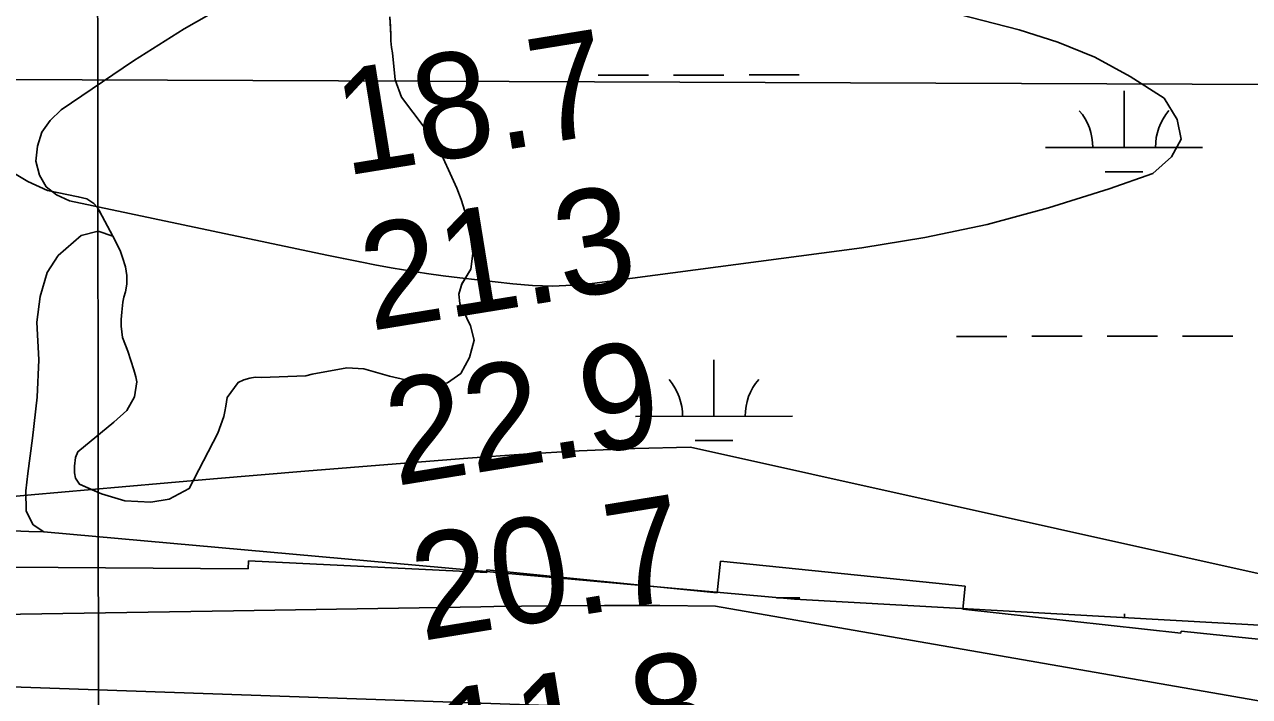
# Model space of a CAD drawing. Extents: x 3297753 to 3335611, y 652252 to 677623.
# Drawn here: x 3322854 to 3323634, y 662676 to 663104 of the extents above; entities that cross this region are included whole.
import ezdxf

# ---------------------------------------------------------------- set-up
doc = ezdxf.new("R2010")
doc.units = 0
for name, color, linetype in [('V-GRID-MAJR', 7, 'Continuous'), ('V-RIVR-RANG', 7, 'Continuous'), ('V-RRAP-RVMT', 7, 'Continuous'), ('V-SITE-VEGE', 7, 'Continuous'), ('V-TOPO-BNDY', 7, 'Continuous'), ('V-TOPO-DPTH', 7, 'Continuous'), ('V-TOPO-MINR', 7, 'Continuous'), ('V-TOPO-SHOR', 7, 'Continuous'), ('V-WETL-SWMP', 7, 'Continuous')]:
    doc.layers.add(name, color=color, linetype=linetype)

msp = doc.modelspace()

# ---------------------------------------------------------------- linework, layer by layer
at = {"layer": 'V-GRID-MAJR'}
msp.add_spline([(3322907.1, 657652.02), (3322903.58, 660679.66), (3322896.52, 666741.08), (3322889.47, 672802.52), (3322885.94, 675836.31)], degree=3, dxfattribs=at)
at = {"layer": 'V-RRAP-RVMT'}
for p, q in [((3322845.14, 662758.53), (3322996.62, 662757.48)), ((3322996.62, 662757.48), (3322996.86, 662762.54)), ((3322996.86, 662762.54), (3323148.54, 662755.13)), ((3323295.29, 662742.05), (3323297.42, 662762.34)), ((3323297.42, 662762.34), (3323453.27, 662746.39)), ((3323148.54, 662755.13), (3323148.69, 662756.79)), ((3323148.69, 662756.79), (3323295.29, 662742.05)), ((3323453.27, 662746.39), (3323451.77, 662731.73)), ((3323451.77, 662731.73), (3323590.6, 662716.44)), ((3323590.6, 662716.44), (3323590.73, 662717.72)), ((3323590.73, 662717.72), (3323746.63, 662701.76))]:
    msp.add_line(p, q, dxfattribs=at)
at = {"layer": 'V-SITE-VEGE'}
for p, q in [((3323087.57, 663096.77), (3323086.88, 663108.7)), ((3323087.57, 663093.39), (3323087.57, 663096.77)), ((3323087.91, 663089.11), (3323087.57, 663093.39)), ((3323088.44, 663085.73), (3323087.91, 663089.11)), ((3323090.16, 663068.64), (3323088.44, 663085.73)), ((3323094.31, 663057.57), (3323090.16, 663068.64)), ((3323116.47, 663028.02), (3323094.31, 663057.57)), ((3323129.47, 662999.72), (3323116.47, 663028.02)), ((3323132.16, 662992.4), (3323129.47, 662999.72)), ((3323134.5, 662984.91), (3323132.16, 662992.4)), ((3323138.27, 662968.45), (3323134.5, 662984.91)), ((3322875.68, 662956.86), (3322890.35, 662969.54)), ((3322890.35, 662969.54), (3322900.97, 662972.31)), ((3322900.97, 662972.31), (3322910.32, 662969.05)), ((3322910.32, 662969.05), (3322915.06, 662959.99)), ((3323139.62, 662958.06), (3323138.27, 662968.45)), ((3322868.54, 662945.99), (3322875.68, 662956.86)), ((3322915.06, 662959.99), (3322916.65, 662955.54)), ((3322916.65, 662955.54), (3322918.42, 662949.66)), ((3323138.38, 662948.08), (3323139.62, 662958.06)), ((3322864.19, 662930.64), (3322868.54, 662945.99)), ((3322918.42, 662949.66), (3322919.3, 662944.14)), ((3323132.75, 662938.65), (3323138.38, 662948.08)), ((3322919.29, 662938.62), (3322918.4, 662933.64)), ((3322919.3, 662944.14), (3322919.29, 662938.62)), ((3323130.83, 662932.22), (3323132.75, 662938.65)), ((3322862.07, 662914.46), (3322864.19, 662930.64)), ((3322917.5, 662930.26), (3322916.78, 662927.06)), ((3322918.4, 662933.64), (3322917.5, 662930.26)), ((3323131.5, 662926.2), (3323130.83, 662932.22)), ((3322916.78, 662927.06), (3322916.06, 662920.83)), ((3323138.18, 662911.97), (3323131.5, 662926.2)), ((3322863.29, 662890.45), (3322862.07, 662914.46)), ((3322915.7, 662916.03), (3322915.69, 662911.75)), ((3322916.06, 662920.83), (3322915.7, 662916.03)), ((3322915.69, 662911.75), (3322916.57, 662904.63)), ((3323140.63, 662902.94), (3323138.18, 662911.97)), ((3322916.57, 662904.63), (3322919.94, 662895.91)), ((3323137.47, 662891.86), (3323140.63, 662902.94)), ((3322862.14, 662866.72), (3322863.29, 662890.45)), ((3322919.94, 662895.91), (3322923.83, 662883.97)), ((3323131.98, 662881.62), (3323137.47, 662891.86)), ((3322923.83, 662883.97), (3322925.07, 662879.52)), ((3323037.39, 662881.3), (3323059.5, 662885.29)), ((3323059.5, 662885.29), (3323070.17, 662884.72)), ((3323070.17, 662884.72), (3323086.71, 662880.05)), ((3322925.6, 662876.32), (3322924.16, 662866.89)), ((3322925.07, 662879.52), (3322925.6, 662876.32)), ((3322983.25, 662866.44), (3322990.21, 662876.04)), ((3322990.21, 662876.04), (3322993.95, 662877.63)), ((3322993.95, 662877.63), (3322997.69, 662878.7)), ((3322997.69, 662878.7), (3323001.08, 662879.4)), ((3323001.08, 662879.4), (3323004.99, 662879.22)), ((3323004.99, 662879.22), (3323033.29, 662880.24)), ((3323033.29, 662880.24), (3323037.39, 662881.3)), ((3323086.71, 662880.05), (3323109.68, 662874.68)), ((3323109.68, 662874.68), (3323123.49, 662875.75)), ((3323123.49, 662875.75), (3323131.98, 662881.62)), ((3322924.16, 662866.89), (3322919.34, 662858.17)), ((3322859.16, 662840.63), (3322862.14, 662866.72)), ((3322981.64, 662857.54), (3322982.36, 662860.92)), ((3322982.36, 662860.92), (3322983.25, 662866.44)), ((3322919.34, 662858.17), (3322911.14, 662850.71)), ((3322977.35, 662843.66), (3322981.1, 662854.34)), ((3322981.1, 662854.34), (3322981.64, 662857.54)), ((3322911.14, 662850.71), (3322888.15, 662831.88)), ((3322959.13, 662808.45), (3322977.35, 662843.66)), ((3322856.2, 662818.02), (3322859.16, 662840.63)), ((3322886.72, 662828.14), (3322886, 662822.81)), ((3322888.15, 662831.88), (3322886.72, 662828.14)), ((3322886, 662822.81), (3322885.99, 662818.53)), ((3322855.06, 662807), (3322856.2, 662818.02)), ((3322885.99, 662818.53), (3322886.7, 662815.15)), ((3322886.7, 662815.15), (3322889.19, 662811.23)), ((3322855.32, 662794.02), (3322855.06, 662807)), ((3322889.19, 662811.23), (3322903.27, 662805.07)), ((3322903.27, 662805.07), (3322918.1, 662800.61)), ((3322946.21, 662801.73), (3322959.13, 662808.45)), ((3322918.1, 662800.61), (3322934.65, 662799.82)), ((3322934.65, 662799.82), (3322946.21, 662801.73)), ((3322859.63, 662785.49), (3322855.32, 662794.02)), ((3322866.46, 662780.86), (3322859.63, 662785.49)), ((3323344.52, 662737.99), (3322866.46, 662780.86)), ((3323679.47, 662719.35), (3323344.52, 662737.99))]:
    msp.add_line(p, q, dxfattribs=at)
at = {"layer": 'V-TOPO-BNDY'}
msp.add_line((3316940.98, 663091.7), (3324715.94, 663061.38), dxfattribs=at)
at = {"layer": 'V-TOPO-DPTH'}
msp.add_lwpolyline([(3322103.13, 662685.83), (3322184.87, 662688.31), (3322321.56, 662690.58), (3322335.01, 662690.77), (3322348.47, 662690.9), (3322361.92, 662690.95), (3322375.37, 662690.95), (3322388.83, 662690.98), (3322402.28, 662691.11), (3322415.73, 662691.38), (3322429.17, 662691.74), (3322440.23, 662692.09), (3322459.21, 662692.64), (3322478.19, 662693.11), (3322497.18, 662693.44), (3322516.16, 662693.7), (3323236.54, 662668.78), (3323241.14, 662668.07), (3323242.89, 662667.84), (3323246.39, 662667.55), (3323248.15, 662667.5), (3323251.68, 662667.47), (3323255.21, 662667.42), (3323975.93, 662587.83)], dxfattribs=at)
at = {"layer": 'V-TOPO-MINR'}
for points in [[(3322988.8, 663119.9), (3322955.79, 663101.03), (3322923.57, 663080.66), (3322877.6, 663049.4), (3322870.56, 663042.74), (3322865.22, 663035.22), (3322862.45, 663026.43), (3322861.39, 663016.79), (3322863.76, 663007.93), (3322867.86, 663000.54), (3322874.52, 662995.34), (3322882.89, 662991.6), (3323046.78, 662956.95), (3323057.31, 662954.78), (3323067.85, 662952.69), (3323078.41, 662950.71), (3323088.99, 662948.8), (3323099.59, 662947.03), (3323110.21, 662945.39), (3323120.85, 662943.93), (3323131.51, 662942.59), (3323165.15, 662938.65), (3323177.8, 662937.65), (3323190.44, 662937.27), (3323203.08, 662937.84), (3323215.71, 662939.03), (3323387.43, 662961.68), (3323427.5, 662968.23), (3323467.19, 662976.41), (3323506.29, 662987.02), (3323545.01, 662999.26), (3323572.86, 663009.02), (3323584.74, 663019.48), (3323590.84, 663030.78), (3323588.28, 663043.38), (3323579.94, 663056.82), (3323558.34, 663070.78), (3323535.91, 663082.99), (3323512.24, 663092.56), (3323487.74, 663100.38), (3323177.73, 663180.06)], [(3323977.55, 662679.3), (3323278.24, 662834.86), (3323242.78, 662833.87), (3323207.34, 662832.44), (3323171.94, 662830.38), (3323136.55, 662827.88), (3323090.93, 662824.26), (3323032.76, 662819.53), (3322974.6, 662814.66), (3322916.46, 662809.59), (3322858.33, 662804.38), (3322506.4, 662772.24), (3322485.35, 662770.33), (3322464.3, 662768.44), (3322443.24, 662766.58), (3322422.18, 662764.73), (3322354.24, 662758.83), (3322299.2, 662754.16), (3322244.15, 662749.64), (3322189.09, 662745.34), (3322134.01, 662741.18), (3322045.62, 662734.7)], [(3324080.01, 662596.81), (3323294.19, 662733.73), (3323258.9, 662733.95), (3323223.61, 662733.99), (3323188.33, 662733.75), (3323153.04, 662733.31), (3323144.85, 662733.18), (3323105.48, 662732.54), (3323066.1, 662731.9), (3323026.72, 662731.27), (3322987.34, 662730.65), (3322756.38, 662727.04)], [(3323975.93, 662587.83), (3323255.21, 662667.42), (3323251.68, 662667.47), (3323248.15, 662667.5), (3323246.39, 662667.55), (3323242.89, 662667.84), (3323241.14, 662668.07), (3323236.54, 662668.78), (3322516.16, 662693.7), (3322497.18, 662693.44), (3322478.19, 662693.11), (3322459.21, 662692.64), (3322440.23, 662692.09), (3322429.17, 662691.74), (3322415.73, 662691.38), (3322402.28, 662691.11), (3322388.83, 662690.98), (3322375.37, 662690.95), (3322361.92, 662690.95), (3322348.47, 662690.9), (3322335.01, 662690.77), (3322321.56, 662690.58), (3322184.87, 662688.31), (3322103.13, 662685.83)]]:
    msp.add_lwpolyline(points, dxfattribs=at)
at = {"layer": 'V-TOPO-SHOR'}
for points in [[(3323086.88, 663108.7), (3323087.23, 663102.46), (3323087.57, 663096.77), (3323087.57, 663093.39), (3323087.91, 663089.11), (3323088.44, 663085.73), (3323090.16, 663068.64), (3323094.31, 663057.57), (3323116.47, 663028.02), (3323129.47, 662999.72), (3323132.16, 662992.4), (3323134.5, 662984.91), (3323138.27, 662968.45), (3323139.62, 662958.06), (3323138.38, 662948.08), (3323132.75, 662938.65), (3323130.83, 662932.22), (3323131.5, 662926.2), (3323138.18, 662911.97), (3323140.63, 662902.94), (3323137.47, 662891.86), (3323131.98, 662881.62), (3323123.49, 662875.75), (3323109.68, 662874.68), (3323086.71, 662880.05), (3323070.17, 662884.72), (3323059.5, 662885.29), (3323037.39, 662881.3), (3323033.29, 662880.24), (3323004.99, 662879.22), (3323001.08, 662879.4), (3322997.69, 662878.7), (3322993.95, 662877.63), (3322990.21, 662876.04), (3322983.25, 662866.44), (3322982.36, 662860.92), (3322981.64, 662857.54), (3322981.1, 662854.34), (3322977.35, 662843.66), (3322959.13, 662808.45), (3322946.21, 662801.72), (3322934.65, 662799.82), (3322918.1, 662800.61), (3322903.27, 662805.07), (3322895.77, 662808.35), (3322889.19, 662811.23), (3322886.7, 662815.15), (3322885.99, 662818.53), (3322886, 662822.81), (3322886.72, 662828.14), (3322888.15, 662831.88), (3322911.14, 662850.71), (3322919.34, 662858.17), (3322924.16, 662866.89), (3322925.6, 662876.32), (3322925.07, 662879.52), (3322923.83, 662883.97), (3322919.94, 662895.91), (3322918.87, 662898.76), (3322916.57, 662904.63), (3322915.69, 662911.75), (3322915.7, 662916.03), (3322916.06, 662920.83), (3322916.78, 662927.06), (3322917.5, 662930.26), (3322918.4, 662933.64), (3322919.29, 662938.62), (3322919.3, 662944.14), (3322918.42, 662949.66), (3322916.65, 662955.54), (3322915.06, 662959.99), (3322910.32, 662969.05)], [(3322910.32, 662969.05), (3322903.7, 662981.72), (3322902.28, 662984.4), (3322900.5, 662987.6), (3322898.37, 662989.92), (3322893.93, 662992.78), (3322888.41, 662994.21), (3322868.84, 662998.16), (3322856.21, 663003.87), (3322824.91, 663022.61)]]:
    msp.add_lwpolyline(points, dxfattribs=at)
at = {"layer": 'V-WETL-SWMP'}
for p, q in [((3323087.57, 663096.77), (3323086.88, 663108.69)), ((3323087.57, 663093.39), (3323087.57, 663096.77)), ((3323087.91, 663089.11), (3323087.57, 663093.39)), ((3323088.44, 663085.73), (3323087.91, 663089.11)), ((3323090.15, 663068.64), (3323088.44, 663085.73)), ((3323219.6, 663071.57), (3323251.6, 663071.6)), ((3323267.6, 663071.62), (3323299.6, 663071.65)), ((3323315.6, 663071.67), (3323347.6, 663071.7)), ((3323094.31, 663057.57), (3323090.15, 663068.64)), ((3323116.47, 663028.02), (3323094.31, 663057.57)), ((3323554.49, 663025.48), (3323554.46, 663061.48)), ((3323129.47, 662999.72), (3323116.47, 663028.02)), ((3323504.49, 663025.43), (3323604.49, 663025.53)), ((3322824.91, 663022.61), (3322856.21, 663003.87)), ((3323542.51, 663010.04), (3323566.51, 663010.06)), ((3322856.21, 663003.87), (3322868.84, 662998.15)), ((3323132.16, 662992.39), (3323129.47, 662999.72)), ((3322868.84, 662998.15), (3322888.41, 662994.21)), ((3322888.41, 662994.21), (3322893.93, 662992.77)), ((3322893.93, 662992.77), (3322898.37, 662989.92)), ((3323134.5, 662984.91), (3323132.16, 662992.39)), ((3322898.37, 662989.92), (3322900.5, 662987.6)), ((3322900.5, 662987.6), (3322903.7, 662981.72)), ((3323138.27, 662968.45), (3323134.5, 662984.91)), ((3322903.7, 662981.72), (3322910.32, 662969.04)), ((3322910.32, 662969.04), (3322915.05, 662959.99)), ((3323139.62, 662958.05), (3323138.27, 662968.45)), ((3322915.05, 662959.99), (3322916.65, 662955.54)), ((3322916.65, 662955.54), (3322918.42, 662949.66)), ((3323138.38, 662948.07), (3323139.62, 662958.05)), ((3322918.42, 662949.66), (3322919.3, 662944.14)), ((3323132.75, 662938.64), (3323138.38, 662948.07)), ((3322919.29, 662938.62), (3322918.39, 662933.64)), ((3322919.3, 662944.14), (3322919.29, 662938.62)), ((3323130.83, 662932.22), (3323132.75, 662938.64)), ((3322917.5, 662930.26), (3322916.78, 662927.06)), ((3322918.39, 662933.64), (3322917.5, 662930.26)), ((3323131.5, 662926.2), (3323130.83, 662932.22)), ((3322916.78, 662927.06), (3322916.06, 662920.83)), ((3323138.18, 662911.97), (3323131.5, 662926.2)), ((3322915.7, 662916.02), (3322915.69, 662911.75)), ((3322916.06, 662920.83), (3322915.7, 662916.02)), ((3322915.69, 662911.75), (3322916.57, 662904.63)), ((3323140.63, 662902.94), (3323138.18, 662911.97)), ((3322916.57, 662904.63), (3322919.94, 662895.9)), ((3323137.47, 662891.86), (3323140.63, 662902.94)), ((3323447.77, 662905.3), (3323479.77, 662905.34)), ((3323495.77, 662905.35), (3323527.77, 662905.38)), ((3323543.77, 662905.4), (3323575.77, 662905.43)), ((3323591.77, 662905.45), (3323623.77, 662905.48)), ((3322919.94, 662895.9), (3322923.83, 662883.97)), ((3323131.98, 662881.61), (3323137.47, 662891.86)), ((3323293.23, 662854.4), (3323293.2, 662890.4)), ((3322923.83, 662883.97), (3322925.07, 662879.52)), ((3323037.39, 662881.3), (3323059.5, 662885.29)), ((3323059.5, 662885.29), (3323070.17, 662884.72)), ((3323070.17, 662884.72), (3323086.71, 662880.04)), ((3322925.6, 662876.32), (3322924.16, 662866.88)), ((3322925.07, 662879.52), (3322925.6, 662876.32)), ((3322983.25, 662866.43), (3322990.21, 662876.03)), ((3322990.21, 662876.03), (3322993.95, 662877.63)), ((3322993.95, 662877.63), (3322997.69, 662878.69)), ((3322997.69, 662878.69), (3323001.07, 662879.4)), ((3323001.07, 662879.4), (3323004.99, 662879.21)), ((3323004.99, 662879.21), (3323033.29, 662880.24)), ((3323033.29, 662880.24), (3323037.39, 662881.3)), ((3323086.71, 662880.04), (3323109.68, 662874.67)), ((3323109.68, 662874.67), (3323123.49, 662875.75)), ((3323123.49, 662875.75), (3323131.98, 662881.61)), ((3322924.16, 662866.88), (3322919.34, 662858.17)), ((3322981.64, 662857.54), (3322982.36, 662860.92)), ((3322982.36, 662860.92), (3322983.25, 662866.43)), ((3322919.34, 662858.17), (3322911.14, 662850.71)), ((3322977.34, 662843.66), (3322981.1, 662854.33)), ((3322981.1, 662854.33), (3322981.64, 662857.54)), ((3323243.23, 662854.35), (3323343.23, 662854.46)), ((3322911.14, 662850.71), (3322888.15, 662831.88)), ((3322959.13, 662808.45), (3322977.34, 662843.66)), ((3323281.25, 662838.96), (3323305.25, 662838.99)), ((3322886.72, 662828.14), (3322886, 662822.8)), ((3322888.15, 662831.88), (3322886.72, 662828.14)), ((3322886, 662822.8), (3322885.99, 662818.53)), ((3322885.99, 662818.53), (3322886.7, 662815.15)), ((3322886.7, 662815.15), (3322889.19, 662811.23)), ((3322889.19, 662811.23), (3322903.27, 662805.06)), ((3322903.27, 662805.06), (3322918.09, 662800.61)), ((3322946.21, 662801.72), (3322959.13, 662808.45)), ((3322918.09, 662800.61), (3322934.65, 662799.82)), ((3322934.65, 662799.82), (3322946.21, 662801.72)), ((3322856.97, 662781.2), (3322693.35, 662787.11)), ((3322866.45, 662780.86), (3322856.97, 662781.2)), ((3323344.52, 662737.99), (3322866.45, 662780.86)), ((3323333.15, 662739.01), (3323347.94, 662739.03)), ((3323679.47, 662719.35), (3323344.52, 662737.99)), ((3323554.8, 662726.29), (3323554.8, 662728.81))]:
    msp.add_line(p, q, dxfattribs=at)
for centre, start, end in [((3323499.25, 663025.9), 359.28648, 40.83014), ((3323609.74, 663026.01), 139.28648, 180.83014), ((3323237.99, 662854.82), 359.28648, 40.83014), ((3323348.47, 662854.94), 139.28648, 180.83014)]:
    msp.add_arc(centre, 35.25, start, end, dxfattribs=at)

# ---------------------------------------------------------------- texts
at = {"layer": 'V-RIVR-RANG'}
for s, p in [('18.7', (3323058.25, 663007.41)), ('21.3', (3323074.51, 662908.74)), ('22.9', (3323090.51, 662810.03)), ('20.7', (3323107.03, 662711.4)), ('11.8', (3323123.29, 662612.74))]:
    msp.add_text(s, height=67, rotation=9.21833, dxfattribs=at).set_placement(p)

doc.saveas('drawing.dxf')
